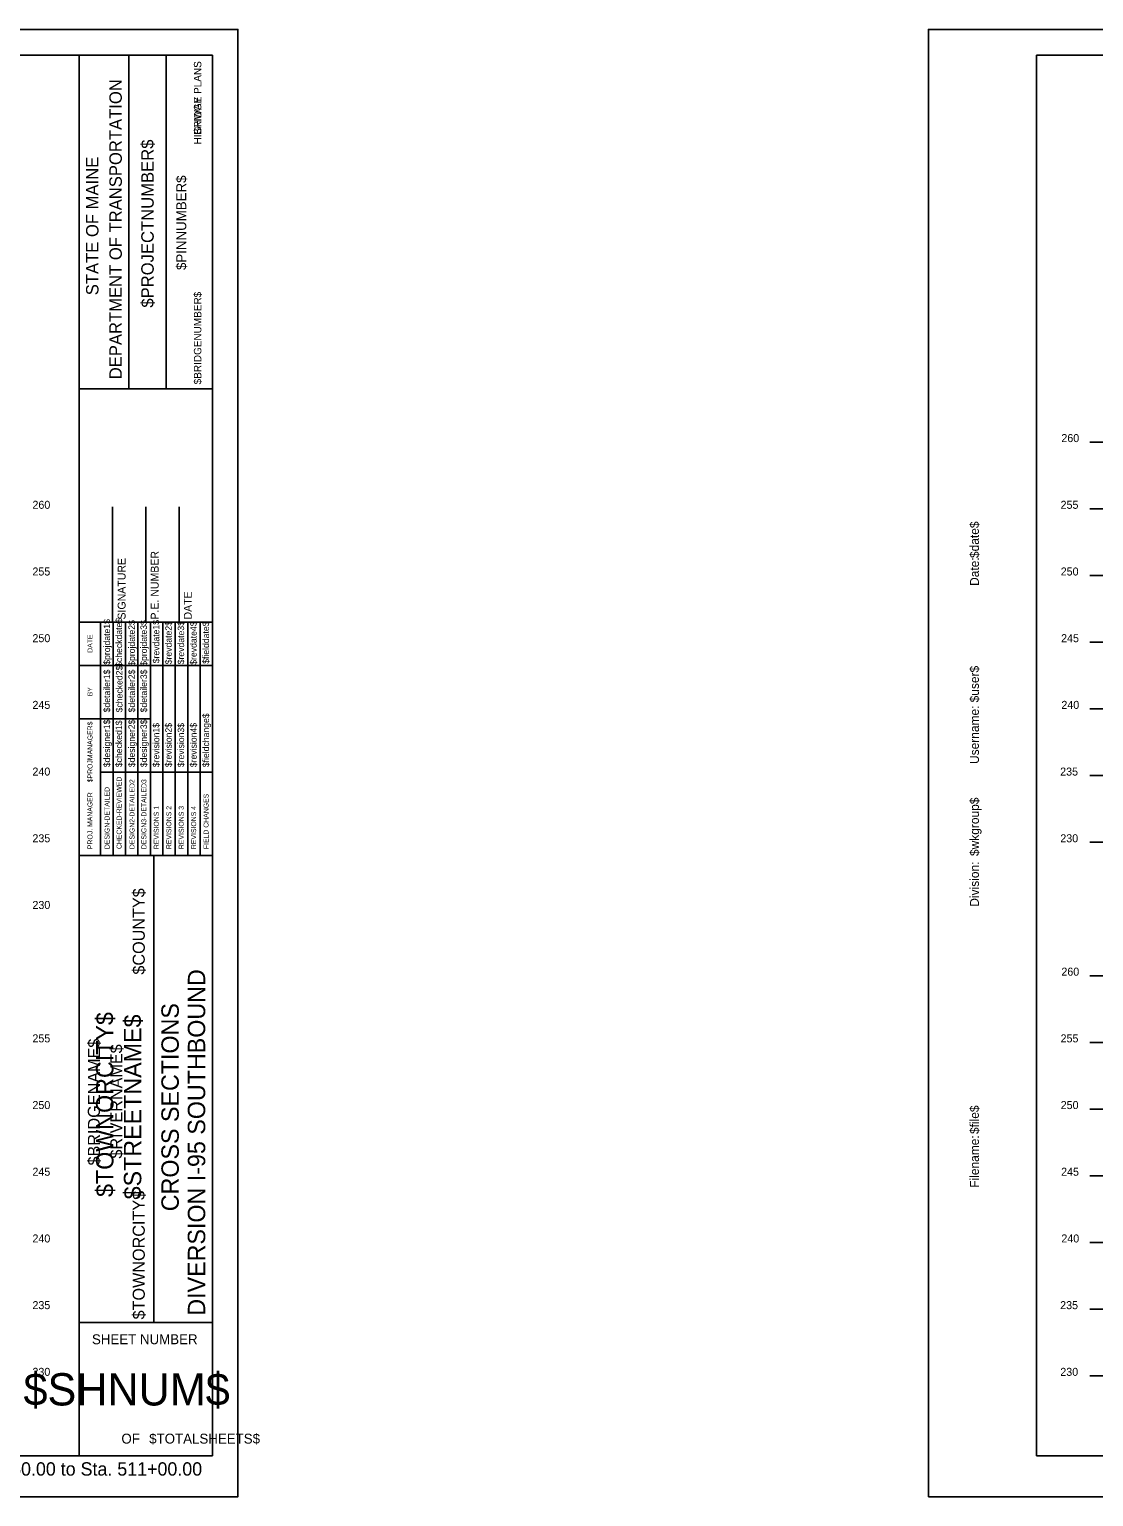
# Model space of a CAD drawing. Extents: x 1170543 to 1177585, y 609599 to 610623.
# Drawn here: x 1172323.7 to 1172403.5, y 609598.8 to 609708.8 of the extents above; entities that cross this region are included whole.
import ezdxf

# ---------------------------------------------------------------- set-up
doc = ezdxf.new("R2010")
doc.units = 0
for name, color, linetype in [('BORDER', 7, 'Continuous'), ('BRIDGE_TITLE', 7, 'Continuous'), ('H_V ANNOTATION', 7, 'Continuous'), ('HIGHWAY_TITLE', 7, 'Continuous'), ('MAJOR', 7, 'Continuous'), ('PLOT BOUNDARY', 7, 'Continuous')]:
    doc.layers.add(name, color=color, linetype=linetype)

msp = doc.modelspace()

# ---------------------------------------------------------------- linework, layer by layer
at = {"layer": 'BORDER'}
for p, q in [((1172337.48, 609706.87), (1172177.48, 609706.87)), ((1172327.48, 609601.88), (1172327.48, 609706.88)), ((1172331.21, 609681.87), (1172331.21, 609706.87)), ((1172334, 609681.87), (1172334, 609706.87)), ((1172337.48, 609601.88), (1172337.48, 609706.88)), ((1172559.23, 609706.87), (1172399.23, 609706.87)), ((1172399.23, 609706.87), (1172399.23, 609601.87)), ((1172327.48, 609681.87), (1172337.48, 609681.87)), ((1172329.98, 609664.38), (1172329.98, 609673.02)), ((1172332.48, 609664.38), (1172332.48, 609673.02)), ((1172334.98, 609664.38), (1172334.98, 609673.02)), ((1172327.48, 609664.38), (1172337.48, 609664.38)), ((1172327.48, 609646.88), (1172337.48, 609646.88)), ((1172333.07, 609611.88), (1172333.07, 609646.88)), ((1172327.48, 609611.88), (1172337.48, 609611.88)), ((1172177.48, 609601.87), (1172337.48, 609601.87)), ((1172399.23, 609601.87), (1172559.23, 609601.87))]:
    msp.add_line(p, q, dxfattribs=at)
for points in [[(1172329.09, 609661.13), (1172329.09, 609664.38)], [(1172330.03, 609646.88), (1172330.03, 609664.38)], [(1172330.96, 609664.38), (1172330.96, 609646.88)], [(1172331.89, 609646.88), (1172331.89, 609664.38)], [(1172332.82, 609646.88), (1172332.82, 609664.38)], [(1172333.75, 609646.88), (1172333.75, 609664.38)], [(1172334.68, 609646.88), (1172334.68, 609664.38)], [(1172335.62, 609646.88), (1172335.62, 609664.38)], [(1172336.55, 609646.88), (1172336.55, 609664.38)], [(1172329.09, 609646.88), (1172329.09, 609663.67)], [(1172327.48, 609661.13), (1172337.48, 609661.13)], [(1172327.48, 609657.13), (1172329.09, 609657.13)], [(1172329.09, 609657.13), (1172332.82, 609657.13)], [(1172329.09, 609653.13), (1172337.48, 609653.13)]]:
    msp.add_lwpolyline(points, dxfattribs=at)
at = {"layer": 'MAJOR'}
for p, q in [((1172403.23, 609677.87), (1172404.23, 609677.87)), ((1172403.23, 609672.87), (1172404.23, 609672.87)), ((1172403.23, 609667.87), (1172404.23, 609667.87)), ((1172403.23, 609662.87), (1172404.23, 609662.87)), ((1172403.23, 609657.87), (1172404.23, 609657.87)), ((1172403.23, 609652.87), (1172404.23, 609652.87)), ((1172403.23, 609647.87), (1172404.23, 609647.87)), ((1172403.23, 609637.87), (1172404.23, 609637.87)), ((1172403.23, 609632.87), (1172404.23, 609632.87)), ((1172403.23, 609627.87), (1172404.23, 609627.87)), ((1172403.23, 609622.87), (1172404.23, 609622.87)), ((1172403.23, 609617.87), (1172404.23, 609617.87)), ((1172403.23, 609612.87), (1172404.23, 609612.87)), ((1172403.23, 609607.87), (1172404.23, 609607.87))]:
    msp.add_line(p, q, dxfattribs=at)
at = {"layer": 'PLOT BOUNDARY'}
for points in [[(1172169.38, 609598.81), (1172339.38, 609598.81), (1172339.38, 609708.81), (1172169.38, 609708.81)], [(1172391.14, 609598.81), (1172561.14, 609598.81), (1172561.14, 609708.81), (1172391.14, 609708.81)]]:
    msp.add_lwpolyline(points, close=True, dxfattribs=at)

# ---------------------------------------------------------------- texts
at = {"layer": 'BORDER'}
for s, height, rotation, p in [('DEPARTMENT OF TRANSPORTATION', 0.9318, 90, (1172330.68, 609682.58)), ('$PROJECTNUMBER$', 0.9318, 90, (1172333.07, 609687.95)), ('STATE OF MAINE', 0.9318, 90, (1172328.93, 609688.88)), ('$PINNUMBER$', 0.7453, 90, (1172335.51, 609690.77)), ('$date$', 0.67, 90, (1172394.92, 609669.18)), ('P.E. NUMBER', 0.5906, 90, (1172333.44, 609664.57)), ('SIGNATURE', 0.591, 90, (1172330.96, 609664.57)), ('Date:', 0.67, 90, (1172394.92, 609667.09)), ('DATE', 0.591, 90, (1172335.92, 609664.57)), ('$projdate1$', 0.4845, 90, (1172329.8, 609661.18)), ('$checkdate$', 0.4845, 90, (1172330.7, 609661.02)), ('$projdate2$', 0.4845, 90, (1172331.66, 609661.1)), ('$projdate3$', 0.4845, 90, (1172332.56, 609661.1)), ('$revdate1$', 0.485, 90, (1172333.49, 609661.29)), ('$revdate2$', 0.485, 90, (1172334.42, 609661.21)), ('$revdate3$', 0.485, 90, (1172335.35, 609661.21)), ('$revdate4$', 0.485, 90, (1172336.29, 609661.18)), ('$fielddate$', 0.4845, 90, (1172337.22, 609661.25)), ('DATE', 0.371, 90, (1172328.48, 609662.08)), ('$detailer1$', 0.4845, 90, (1172329.8, 609657.61)), ('$checked2$', 0.485, 90, (1172330.73, 609657.61)), ('$detailer2$', 0.4845, 90, (1172331.66, 609657.61)), ('$detailer3$', 0.4845, 90, (1172332.56, 609657.61)), ('$user$', 0.67, 90, (1172394.92, 609658.36)), ('BY', 0.371, 90, (1172328.48, 609658.81)), ('$fieldchange$', 0.4845, 90, (1172337.22, 609653.5)), ('Username:', 0.67, 90, (1172394.92, 609653.74)), ('$PROJMANAGER$', 0.3727, 90, (1172328.48, 609652.37)), ('$designer1$', 0.4845, 90, (1172329.8, 609653.5)), ('$checked1$', 0.485, 90, (1172330.7, 609653.5)), ('$designer2$', 0.4845, 90, (1172331.66, 609653.5)), ('$designer3$', 0.4845, 90, (1172332.56, 609653.5)), ('$revision1$', 0.4845, 90, (1172333.49, 609653.5)), ('$revision2$', 0.4845, 90, (1172334.42, 609653.5)), ('$revision3$', 0.4845, 90, (1172335.35, 609653.5)), ('$revision4$', 0.4845, 90, (1172336.29, 609653.5)), ('CHECKED-REVIEWED', 0.3727, 90, (1172330.66, 609647.36)), ('DESIGN2-DETAILED2', 0.3727, 90, (1172331.63, 609647.36)), ('DESIGN3-DETAILED3', 0.3727, 90, (1172332.52, 609647.36)), ('PROJ. MANAGER', 0.3727, 90, (1172328.48, 609647.36)), ('DESIGN-DETAILED', 0.3727, 90, (1172329.76, 609647.36)), ('FIELD CHANGES', 0.3727, 90, (1172337.18, 609647.36)), ('$wkgroup$', 0.67, 90, (1172394.92, 609646.84)), ('REVISIONS 1', 0.3727, 90, (1172333.45, 609647.36)), ('REVISIONS 2', 0.3727, 90, (1172334.39, 609647.36)), ('REVISIONS 3', 0.3727, 90, (1172335.32, 609647.36)), ('REVISIONS 4', 0.3727, 90, (1172336.25, 609647.36)), ('Division:', 0.67, 90, (1172394.92, 609643.04)), ('DIVERSION I-95 SOUTHBOUND', 1.3043, 90, (1172336.93, 609612.38)), ('CROSS SECTIONS', 1.3043, 90, (1172334.95, 609620.21)), ('$file$', 0.67, 90, (1172394.92, 609626)), ('Filename:', 0.67, 90, (1172394.92, 609621.97)), ('SHEET NUMBER', 0.7453, 360, (1172328.44, 609610.24)), ('$SHNUM$', 2.419, 360, (1172323.31, 609605.65)), ('OF', 0.745, 360, (1172330.65, 609602.79)), ('$TOTALSHEETS$', 0.7453, 360, (1172332.73, 609602.79))]:
    msp.add_text(s, height=height, rotation=rotation, dxfattribs=at).set_placement(p)
at = {"layer": 'BRIDGE_TITLE'}
for s, height, p in [('BRIDGE PLANS', 0.559, (1172336.64, 609700.9)), ('$BRIDGENUMBER$', 0.559, (1172336.64, 609682.2)), ('$COUNTY$', 0.907, (1172332.4, 609637.95)), ('$BRIDGENAME$', 0.9072, (1172329.04, 609623.64)), ('$RIVERNAME$', 0.9072, (1172330.72, 609624.16)), ('$TOWNORCITY$', 0.9072, (1172332.4, 609612.1))]:
    msp.add_text(s, height=height, rotation=90, dxfattribs=at).set_placement(p)
at = {"layer": 'H_V ANNOTATION'}
for s, height, p in [('260', 0.6, (1172401.1, 609677.87)), ('260', 0.6, (1172323.98, 609672.87)), ('255', 0.6, (1172401.04, 609672.87)), ('255', 0.6, (1172323.98, 609667.87)), ('250', 0.6, (1172401.05, 609667.87)), ('250', 0.6, (1172323.98, 609662.87)), ('245', 0.6, (1172401.08, 609662.87)), ('245', 0.6, (1172323.98, 609657.87)), ('240', 0.6, (1172401.1, 609657.87)), ('240', 0.6, (1172323.98, 609652.87)), ('235', 0.6, (1172401.01, 609652.87)), ('235', 0.6, (1172323.98, 609647.87)), ('230', 0.6, (1172401.02, 609647.87)), ('230', 0.6, (1172323.98, 609642.87)), ('260', 0.6, (1172401.1, 609637.87)), ('255', 0.6, (1172323.98, 609632.87)), ('255', 0.6, (1172401.04, 609632.87)), ('250', 0.6, (1172323.98, 609627.87)), ('250', 0.6, (1172401.05, 609627.87)), ('245', 0.6, (1172323.98, 609622.87)), ('245', 0.6, (1172401.08, 609622.87)), ('240', 0.6, (1172323.98, 609617.87)), ('240', 0.6, (1172401.1, 609617.87)), ('235', 0.6, (1172323.98, 609612.87)), ('235', 0.6, (1172401.01, 609612.87)), ('230', 0.6, (1172323.98, 609607.87)), ('230', 0.6, (1172401.02, 609607.87)), ('Sta. 510+50.00 to Sta. 511+00.00', 1.0002, (1172316.62, 609600.39))]:
    msp.add_text(s, height=height, dxfattribs=at).set_placement(p)
at = {"layer": 'HIGHWAY_TITLE'}
for s, height, p in [('HIGHWAY PLANS', 0.559, (1172336.64, 609700.19)), ('$TOWNORCITY$', 1.3043, (1172330.05, 609621.28)), ('$STREETNAME$', 1.3043, (1172332.14, 609621.1))]:
    msp.add_text(s, height=height, rotation=90, dxfattribs=at).set_placement(p)

doc.saveas('drawing.dxf')
